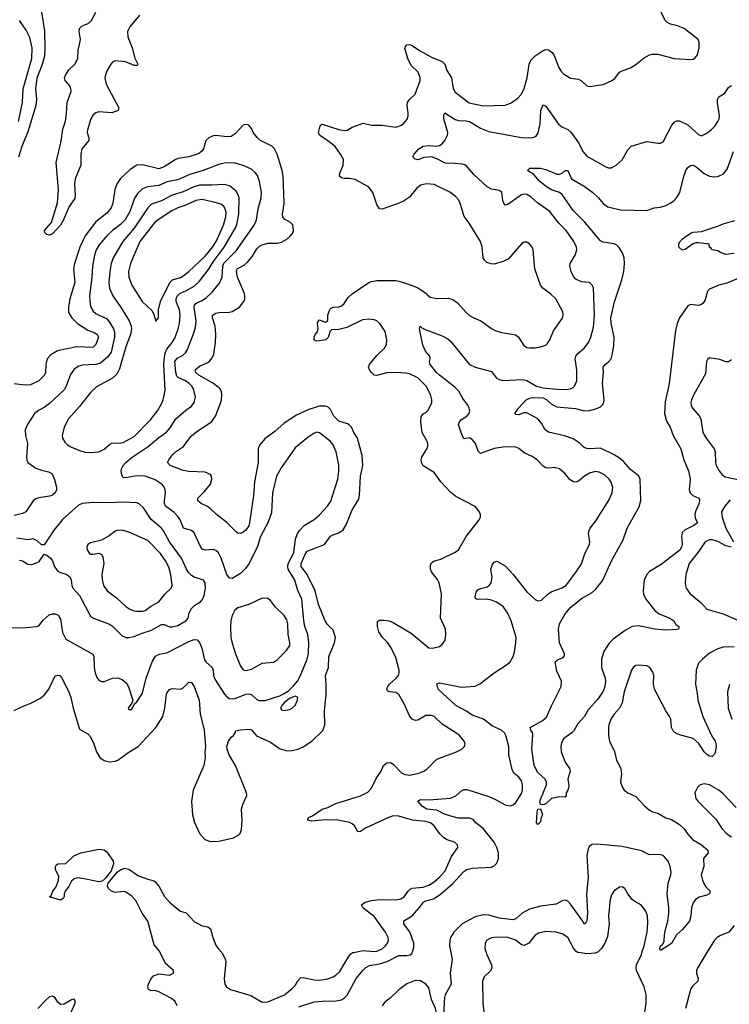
# Model space of a CAD drawing. Header units: inches. Extents: x 1682530 to 1839546, y 640742 to 791647.
# Tile 602 of 656: x 1777170 to 1782375, y 679621 to 686836. Entities that reach past the tile are written whole.
import ezdxf

# ---------------------------------------------------------------- set-up
doc = ezdxf.new("R2010")
doc.units = ezdxf.units.IN
doc.header["$MEASUREMENT"] = 0
for name, color, linetype in [('B7677', 7, 'Continuous'), ('B7678', 7, 'Continuous'), ('B7687', 7, 'Continuous'), ('B7688', 7, 'Continuous')]:
    doc.layers.add(name, color=color, linetype=linetype)

msp = doc.modelspace()

# ---------------------------------------------------------------- linework, layer by layer
at = {"layer": 'B7677', "color": 5}
for points, elevation in [([(1778326.3, 679610), (1778310, 679640.9), (1778283, 679663), (1778190, 679712.4), (1778170, 679719.8), (1778130, 679722.2), (1778116.2, 679730), (1778111.1, 679750), (1778115.6, 679770), (1778133.8, 679810), (1778151.1, 679830), (1778190, 679844.4), (1778270, 679835.8), (1778298, 679850), (1778297.7, 679870), (1778240.7, 679920.7), (1778201.5, 680000)], 580), ([(1778652.6, 680000), (1778656.1, 679996.1), (1778680.6, 679950), (1778682.2, 679930), (1778670.2, 679810), (1778675.6, 679770), (1778687.2, 679750), (1778716.3, 679730), (1778864.6, 679684.6), (1778950, 679636.4), (1778990, 679640.3), (1779113, 679690), (1779170, 679737.4), (1779190, 679759.5), (1779210, 679793.7), (1779230, 679814.3), (1779250, 679816.5), (1779330, 679799.6), (1779370, 679797.3), (1779430, 679808), (1779470, 679822.3), (1779490, 679834.3), (1779518.3, 679861.7), (1779582.4, 679970), (1779599.7, 679990), (1779615, 680000)], 580), ([(1779217.9, 679602.1), (1779330, 679639.4), (1779390, 679645.3), (1779490, 679647.1), (1779530, 679653.9), (1779552.5, 679667.5), (1779571.7, 679688.3), (1779639.1, 679810), (1779686.3, 679870), (1779710, 679891.6), (1779735.5, 679904.5), (1779810, 679917), (1779865.6, 679934.4), (1779950, 679978.8), (1780000, 679979.4)], 560), ([(1780000, 679764.2), (1779950, 679728.4), (1779890, 679669.8), (1779845.7, 679634.3), (1779829, 679611)], 560), ([(1777539.1, 679540.9), (1777578, 679630), (1777578, 679650), (1777570, 679658), (1777550, 679654), (1777496.7, 679623.3), (1777470, 679619.3), (1777450, 679637.2), (1777430, 679669.2), (1777410, 679682), (1777390, 679677), (1777359.1, 679650), (1777303.8, 679590)], 620)]:
    msp.add_lwpolyline(points, dxfattribs=dict(at, elevation=elevation))
at = {"layer": 'B7678', "color": 5}
for points, elevation in [([(1777163.2, 685830), (1777189.2, 685910), (1777236.3, 686023.7), (1777292.2, 686210), (1777297.1, 686250), (1777288.5, 686330), (1777297.8, 686410), (1777338.7, 686510), (1777354.6, 686570), (1777358.2, 686630), (1777354, 686754), (1777333.1, 686890), (1777316.1, 686916.1), (1777295.5, 686935.5), (1777257.7, 686957.7), (1777210, 686973.9), (1777170, 686977.5)], 620), ([(1778050, 686869.7), (1777977.9, 686782.1), (1777960.7, 686750), (1777964.1, 686710), (1777995.5, 686630), (1778013.8, 686553.8), (1778036.3, 686510), (1778034.9, 686505.1), (1778030, 686499), (1778010, 686500.7), (1777947.1, 686527.1), (1777870, 686533.2), (1777850, 686524.5), (1777838, 686510), (1777804.4, 686450), (1777795.3, 686410), (1777804.1, 686364.1), (1777898.4, 686190), (1777893.4, 686170), (1777846.6, 686153.4), (1777750, 686159.3), (1777730, 686152.9), (1777710, 686138.7), (1777691.1, 686110), (1777667.5, 686027.5), (1777666.4, 686010), (1777678, 685970), (1777677.8, 685950), (1777627.5, 685890), (1777618.4, 685850), (1777618, 685770), (1777578, 685670), (1777572.3, 685630), (1777577.8, 685550), (1777574.2, 685525.8), (1777534.1, 685465.9), (1777490, 685363.6), (1777470, 685329.7), (1777410, 685266.6), (1777390, 685256), (1777370, 685262.7), (1777355.1, 685275.1), (1777352, 685290), (1777402.9, 685350), (1777447.2, 685492.8), (1777455, 685590), (1777438.4, 685790), (1777475.4, 685944.6), (1777487.8, 686032.2), (1777507.2, 686092.8), (1777514.6, 686145.4), (1777518.7, 686230), (1777546.9, 686310), (1777546.6, 686330), (1777539.1, 686350), (1777503.2, 686390), (1777499.2, 686410), (1777506.4, 686430), (1777530, 686467.5), (1777575.4, 686510), (1777597.1, 686550), (1777600.4, 686610), (1777615.4, 686690), (1777606.1, 686750), (1777608, 686772), (1777629.7, 686790), (1777672.1, 686807.9), (1777696.4, 686830), (1777728.9, 686890)], 580), ([(1777162.7, 686090), (1777191.8, 686230), (1777195.4, 686330), (1777258.9, 686550), (1777261.3, 686630), (1777245, 686705), (1777219.1, 686759.1), (1777170, 686829.8)], 640), ([(1780000, 686609), (1779995.3, 686624.7), (1780000, 686638.6)], 580), ([(1780000, 685515.1), (1779990, 685508), (1779954, 685490), (1779830, 685446.3), (1779810, 685449.6), (1779790, 685481.2), (1779760.4, 685570), (1779729.9, 685609.9), (1779630, 685664), (1779590, 685671.2), (1779550, 685671.3), (1779530, 685677.6), (1779516.2, 685690), (1779519.1, 685710), (1779542.6, 685770), (1779544.8, 685810), (1779524.5, 685850), (1779485.3, 685905.3), (1779441.3, 685941.3), (1779369.6, 685990), (1779363, 686010), (1779371.1, 686048.9), (1779377.6, 686062.4), (1779390, 686070.3), (1779510, 686032.1), (1779550, 686024.2), (1779572.7, 686027.3), (1779610, 686048.2), (1779690, 686077.8), (1779750, 686061.6), (1779830, 686062.2), (1779930, 686048.9), (1779970, 686063.1), (1779990, 686079.3), (1780000, 686092.2)], 580), ([(1777130, 681773.7), (1777190, 681803.1), (1777253.2, 681826.8), (1777318.5, 681861.5), (1777350, 681887), (1777385.1, 681930), (1777430, 682027.7), (1777450, 682034), (1777464.7, 682030), (1777476.5, 682016.5), (1777531.1, 681910), (1777544.5, 681870), (1777561.8, 681790), (1777610, 681637.3), (1777670, 681603.7), (1777690, 681581.3), (1777715, 681530), (1777734, 681470), (1777759.5, 681430), (1777790, 681406.7), (1777830, 681398), (1777870, 681401.8), (1777890, 681409.1), (1777970, 681467.6), (1778040.4, 681510), (1778168.9, 681650), (1778219.5, 681730), (1778235, 681790), (1778247.5, 681892.5), (1778253, 681907), (1778270, 681928.2), (1778290, 681935.3), (1778350, 681930.3), (1778370, 681941.1), (1778410, 681982.4), (1778430, 681979.5), (1778451.1, 681950), (1778485.9, 681850), (1778493, 681750), (1778524.4, 681630), (1778533.4, 681510), (1778528.7, 681468.7), (1778530.8, 681430), (1778520.5, 681370), (1778443.1, 681190), (1778431.7, 681108.3), (1778438.5, 681010), (1778452.3, 680952.3), (1778492.2, 680870), (1778527.8, 680827.8), (1778570, 680814.9), (1778630, 680816.9), (1778738.4, 680841.6), (1778777.8, 680862.2), (1778787.2, 680872.8), (1778797.4, 680902.6), (1778802.8, 680970), (1778797.7, 681050), (1778808.6, 681091.4), (1778837.2, 681150), (1778834.8, 681170), (1778752.9, 681370), (1778707.7, 681450), (1778693.1, 681490), (1778690.8, 681510), (1778701.1, 681550), (1778722.2, 681577.8), (1778737.7, 681590), (1778752.5, 681612.5), (1778754.2, 681625.8), (1778786.7, 681633.3), (1778857.3, 681637.3), (1778871.4, 681631.4), (1778908.3, 681588.3), (1779010, 681542.3), (1779076.7, 681496.7), (1779130, 681478.9), (1779170, 681480.3), (1779210, 681490.3), (1779250, 681507.8), (1779313.3, 681550), (1779393.3, 681626.7), (1779408.2, 681670), (1779406.5, 681770), (1779417.1, 681890), (1779418.2, 681970), (1779413.7, 682030), (1779434.2, 682090), (1779438.2, 682170), (1779478.6, 682270), (1779486, 682310), (1779470, 682362.4), (1779426.4, 682406.4), (1779410.5, 682430.5), (1779360.8, 682550), (1779337.9, 682650), (1779279.7, 682770), (1779234, 682830), (1779234.5, 682850), (1779268.6, 682930), (1779279.7, 682940.3), (1779405.1, 682990), (1779450, 683050.3), (1779470, 683062.3), (1779510, 683074.9), (1779541.8, 683098.2), (1779565, 683135), (1779610, 683243.8), (1779656.8, 683323.2), (1779662.7, 683350), (1779669.8, 683490), (1779686.6, 683570), (1779683.1, 683643.1), (1779647.2, 683770), (1779620.3, 683810), (1779603.1, 683850), (1779590, 683865.7), (1779574.4, 683874.4), (1779510, 683894.2), (1779475.6, 683930), (1779450, 683979.7), (1779430, 683998), (1779410, 684003.8), (1779370, 684002.8), (1779290, 683979), (1779201.6, 683938.4), (1779110, 683879.8), (1779042.4, 683817.6), (1778970, 683766.4), (1778930, 683718.3), (1778920.5, 683690), (1778920.6, 683590), (1778893, 683450), (1778884.2, 683350), (1778856.6, 683150), (1778850, 683126.6), (1778830, 683096.4), (1778810, 683079.7), (1778790, 683071.2), (1778770, 683073), (1778760, 683080), (1778690.6, 683150.6), (1778614.5, 683210), (1778570, 683252.3), (1778548, 683268), (1778500.9, 683290), (1778476.2, 683310), (1778477.6, 683330), (1778524.4, 683375.6), (1778570, 683433.4), (1778580.4, 683470), (1778578.3, 683490), (1778570, 683502.9), (1778530, 683520.4), (1778410, 683524.7), (1778370, 683531.8), (1778275.1, 683570), (1778254.5, 683590), (1778263.6, 683610), (1778293.8, 683650), (1778313.5, 683670), (1778372.7, 683707.3), (1778410, 683763.1), (1778430, 683785.3), (1778470, 683818.3), (1778578, 683890), (1778605.6, 683930), (1778641.1, 684018.9), (1778649.8, 684050), (1778653.8, 684090), (1778650.8, 684110), (1778640.9, 684130), (1778591.9, 684170), (1778483.7, 684230), (1778462, 684250), (1778458.3, 684270), (1778490, 684295.8), (1778550, 684323.6), (1778564.8, 684335.2), (1778582.3, 684357.7), (1778594.1, 684385.9), (1778607.2, 684470), (1778609.8, 684530.2), (1778605, 684590), (1778585.6, 684650), (1778585.4, 684670), (1778610, 684684.7), (1778630, 684690.2), (1778707.6, 684692.4), (1778730, 684698.5), (1778783, 684730), (1778814, 684770), (1778821.7, 684790), (1778822.7, 684810), (1778818.7, 684830), (1778768.9, 684948.9), (1778760.9, 684990), (1778765.7, 685010), (1778820.4, 685039.6), (1778842.3, 685057.7), (1778878.3, 685101.7), (1778910, 685156.5), (1778930, 685176.5), (1778950, 685187.1), (1778990, 685197.3), (1779061.3, 685198.7), (1779090, 685204.9), (1779130, 685228.5), (1779154.5, 685250), (1779171.8, 685270), (1779178.4, 685290), (1779172.7, 685332.7), (1779156, 685350), (1779113.6, 685373.6), (1779101.5, 685390), (1779097.8, 685410), (1779110.8, 685490), (1779103.8, 685690), (1779095.6, 685730), (1779058.5, 685850), (1779039.1, 685890), (1779020.5, 685910), (1778932.9, 685952.9), (1778911.3, 685971.3), (1778883.1, 686010), (1778870, 686038), (1778850, 686062), (1778830, 686067.3), (1778810, 686062), (1778750, 685998), (1778720.5, 685979.5), (1778690, 685976.4), (1778610, 685987.1), (1778590, 685984), (1778557.3, 685970), (1778534.9, 685950), (1778519, 685890), (1778510, 685875.6), (1778490, 685857.6), (1778473, 685850), (1778410, 685829.8), (1778330, 685818.1), (1778310, 685809.8), (1778230, 685757.9), (1778190, 685743), (1778070, 685773.1), (1778030, 685768.5), (1777981.2, 685738.8), (1777908.7, 685671.3), (1777885.5, 685634.5), (1777868.3, 685591.7), (1777853.8, 685490), (1777842.3, 685457.7), (1777810, 685417.2), (1777730, 685354.6), (1777650, 685250.8), (1777611.7, 685170), (1777573.6, 685050), (1777565.1, 685010), (1777574, 684910), (1777539.1, 684790), (1777528.5, 684730), (1777529.3, 684690), (1777552, 684650), (1777593.5, 684610), (1777670, 684560.4), (1777721.4, 684541.4), (1777739.1, 684530), (1777747.5, 684510), (1777730, 684454.7), (1777705.9, 684434.1), (1777590, 684437.4), (1777448.8, 684410), (1777399.5, 684380.5), (1777372.8, 684350), (1777361.8, 684310), (1777360.2, 684250), (1777350, 684228.2), (1777310.1, 684189.9), (1777250, 684160.9), (1777210, 684158), (1777130, 684168)], 620), ([(1776950, 682380.2), (1777218.2, 682381.8), (1777290.8, 682389.2), (1777310, 682394), (1777343.1, 682436.9), (1777385.9, 682474.1), (1777410, 682481.3), (1777430, 682481.5), (1777451.7, 682471.7), (1777470, 682443), (1777485.3, 682345.3), (1777510, 682296.9), (1777706.4, 682186.4), (1777714.9, 682170), (1777716.5, 682090), (1777723.1, 682050), (1777735.3, 682015.3), (1777750, 681995.5), (1777770, 681987), (1777790, 681987.6), (1777850, 682010.3), (1777890, 682014), (1777921.4, 682001.4), (1777953.5, 681973.5), (1777968.6, 681948.6), (1778001, 681850), (1777992.7, 681827.3), (1777967.3, 681790), (1777970, 681782), (1777990, 681782), (1778014, 681826), (1778030, 681838), (1778070, 681901), (1778097.2, 682010), (1778142, 682130), (1778167.6, 682172.4), (1778192.9, 682187.1), (1778250, 682196.5), (1778410, 682280.6), (1778450, 682293.4), (1778471.2, 682291.2), (1778490, 682273), (1778506.7, 682230), (1778525.7, 682145.7), (1778536, 682130), (1778582, 682090), (1778589.2, 682070), (1778592.9, 682030), (1778602.9, 682002.9), (1778673.5, 681893.5), (1778690, 681875.3), (1778710, 681862.8), (1778730, 681858.6), (1778750, 681861.1), (1778830, 681893.8), (1778850, 681897.3), (1778870, 681892.4), (1778911.1, 681851.1), (1778930, 681846.8), (1778971.6, 681848.4), (1779078, 681882), (1779104.9, 681895.1), (1779141.3, 681918.7), (1779181.8, 681958.2), (1779206.9, 681990), (1779229.8, 682030), (1779279, 682150), (1779289.2, 682190.8), (1779290.5, 682269.5), (1779283.4, 682330), (1779262.1, 682390), (1779253.9, 682430), (1779238.6, 682590), (1779210, 682653.3), (1779189.2, 682730), (1779139.5, 682810), (1779136.1, 682830), (1779139.4, 682850), (1779181.4, 682930), (1779192.7, 683030), (1779208.7, 683070), (1779224.5, 683095.5), (1779257.4, 683130), (1779330, 683172.4), (1779370, 683207.3), (1779427.9, 683270), (1779452, 683308), (1779503.4, 683470), (1779511.3, 683528.7), (1779511.4, 683571.4), (1779491.7, 683670), (1779470, 683721.3), (1779447.2, 683747.2), (1779370, 683808.7), (1779350, 683812.5), (1779330, 683806), (1779284.6, 683775.4), (1779190, 683698), (1779087.8, 683552.2), (1779054.2, 683490), (1779024.6, 683370), (1779018.2, 683221.8), (1778990.9, 683149.1), (1778935.6, 683050), (1778911.9, 682968.1), (1778850.8, 682849.2), (1778826.8, 682813.2), (1778790, 682776.8), (1778730, 682741.1), (1778710, 682744.2), (1778690, 682769.6), (1778649.1, 682889.1), (1778628.9, 682928.9), (1778610, 682946.3), (1778590, 682953.7), (1778530, 682949.7), (1778510, 682956.9), (1778496.6, 682976.6), (1778450, 683075.6), (1778430, 683092.4), (1778370.7, 683110.7), (1778347.4, 683170), (1778333.3, 683193.3), (1778303.7, 683223.7), (1778240.3, 683270), (1778232.9, 683290), (1778232.1, 683310), (1778239.4, 683370), (1778237.8, 683390), (1778229.8, 683410), (1778214.7, 683430), (1778165, 683465), (1778090, 683489.8), (1778030, 683494.3), (1777950, 683479), (1777930, 683482.2), (1777919.2, 683499.2), (1777915.7, 683530), (1777918.5, 683550), (1777929.8, 683570), (1777949.8, 683590), (1777995.7, 683630), (1778111.7, 683708.3), (1778190, 683773.7), (1778246.4, 683813.6), (1778275, 683845), (1778315, 683910), (1778390, 683975), (1778430, 684002.8), (1778450.8, 684030), (1778459.4, 684070), (1778446.2, 684130), (1778434.2, 684150), (1778413.5, 684170), (1778386, 684190), (1778333.3, 684213.3), (1778323.4, 684223.4), (1778314.9, 684250), (1778309.3, 684330.7), (1778325, 684355), (1778365.3, 684374.7), (1778386.3, 684393.7), (1778400.5, 684419.5), (1778446, 684534), (1778459.1, 684580.9), (1778463.6, 684630), (1778449.9, 684730), (1778452.3, 684747.7), (1778470, 684761.5), (1778510, 684777), (1778540.8, 684799.2), (1778581.5, 684838.5), (1778635.9, 684904.1), (1778656.1, 684950), (1778661.5, 685030), (1778668.4, 685051.6), (1778758.1, 685141.9), (1778890.6, 685330), (1778906.5, 685370), (1778919.8, 685450), (1778942.3, 685530), (1778943.2, 685570), (1778929.8, 685650), (1778913.4, 685693.4), (1778897.1, 685717.1), (1778870, 685739.2), (1778810, 685766.2), (1778750, 685783.1), (1778710, 685786.5), (1778670, 685783.9), (1778630, 685774.3), (1778515.8, 685730), (1778418.6, 685701.4), (1778330, 685661.1), (1778252.7, 685647.3), (1778190, 685620.5), (1778107.9, 685612.1), (1778070, 685595.9), (1778036.5, 685563.5), (1778012.6, 685527.4), (1777977.9, 685430), (1777943.9, 685370), (1777910, 685335.2), (1777850.1, 685289.9), (1777810, 685250.7), (1777754, 685186), (1777731.7, 685150), (1777719.4, 685110), (1777704.1, 685030), (1777699.8, 684950), (1777683, 684810), (1777686.2, 684750), (1777692.2, 684730), (1777710, 684700.9), (1777730, 684682.8), (1777810, 684642.9), (1777830, 684619.6), (1777857.8, 684570), (1777865.5, 684545.5), (1777864.8, 684510), (1777840.8, 684399.2), (1777815.8, 684364.2), (1777762.2, 684317.8), (1777730, 684308.4), (1777630, 684304.6), (1777603.4, 684296.6), (1777570, 684275.1), (1777543.3, 684236.7), (1777512, 684150), (1777496.3, 684123.7), (1777390, 684022.4), (1777350, 683994.2), (1777307.8, 683972.2), (1777279.5, 683950), (1777228.8, 683870), (1777211.8, 683830), (1777212.9, 683790), (1777227.3, 683730), (1777219.7, 683630), (1777221.8, 683610), (1777230, 683590.5), (1777290, 683549.2), (1777330, 683534), (1777381.8, 683521.8), (1777407.7, 683507.7), (1777425.4, 683465.4), (1777440.3, 683410), (1777439.6, 683390), (1777430.1, 683369.9), (1777410, 683352.1), (1777390, 683344.1), (1777310, 683332.5), (1777290, 683325.1), (1777270, 683309.7), (1777215.8, 683230), (1777190, 683217.2), (1777130, 683202)], 640), ([(1780000, 684244.9), (1779971, 684249), (1779870, 684250.7), (1779788.6, 684228.6), (1779770, 684231.6), (1779749.6, 684250), (1779737, 684270), (1779729.6, 684290), (1779736.9, 684310), (1779790, 684375.6), (1779848.2, 684431.8), (1779861.8, 684458.2), (1779863.8, 684490), (1779851.7, 684550), (1779812.3, 684610), (1779790, 684629), (1779770, 684637.6), (1779730, 684640.8), (1779683.9, 684636.1), (1779570, 684581.1), (1779510, 684565.3), (1779457.3, 684562.7), (1779446.7, 684553.3), (1779432.8, 684507.2), (1779414.8, 684490), (1779350, 684479.3), (1779330, 684488), (1779329.3, 684509.3), (1779338, 684530), (1779352.9, 684547.1), (1779360.5, 684570), (1779354.5, 684610), (1779357.5, 684622.5), (1779370, 684635.5), (1779410, 684620.5), (1779418.9, 684621.1), (1779429.3, 684630.7), (1779429.6, 684670), (1779439.1, 684700.9), (1779450, 684719.1), (1779470, 684728.4), (1779510, 684732), (1779530, 684738.4), (1779550, 684757.1), (1779580.3, 684799.7), (1779610, 684826), (1779731.8, 684910), (1779750, 684917.8), (1779790, 684924.1), (1779930, 684924.4), (1779950, 684920.9), (1780000, 684904.9)], 580), ([(1777170, 682876.3), (1777190, 682871.6), (1777230, 682846.7), (1777250, 682842.7), (1777270, 682845.4), (1777313.8, 682866.2), (1777350, 682918.8), (1777370, 682911), (1777397.3, 682890), (1777410, 682871), (1777426.6, 682826.6), (1777450, 682794.9), (1777470, 682784.2), (1777516.3, 682770), (1777540.3, 682750), (1777548.8, 682730), (1777553.4, 682690), (1777561.3, 682670), (1777610, 682616.5), (1777690, 682466), (1777710.8, 682450), (1777830, 682407.4), (1777850, 682392.9), (1777921.5, 682321.5), (1777950, 682308.8), (1777970, 682308.9), (1778010, 682316.1), (1778060.7, 682339.3), (1778137.8, 682362.2), (1778210, 682403.2), (1778230, 682404.9), (1778270, 682387.9), (1778290, 682386.2), (1778330, 682397.5), (1778389.6, 682430), (1778405.4, 682450), (1778414.5, 682490), (1778430, 682521.3), (1778455, 682545), (1778497.6, 682570), (1778512.4, 682587.6), (1778523.2, 682616.8), (1778532.3, 682670), (1778529.8, 682709.8), (1778518, 682730), (1778450, 682752.1), (1778430, 682762.6), (1778410, 682781.8), (1778392.7, 682810), (1778358.2, 682890), (1778268.4, 683010), (1778225.8, 683090), (1778209.9, 683109.9), (1778134.6, 683174.6), (1778079.6, 683259.6), (1778047.8, 683287.8), (1778030, 683294.7), (1777930, 683300.9), (1777830, 683294.8), (1777710, 683298.4), (1777629.3, 683290.7), (1777602.7, 683277.3), (1777485.7, 683174.3), (1777422.3, 683097.7), (1777350, 682989), (1777330, 682987), (1777297.6, 683017.6), (1777270, 683031.8), (1777230, 683024.8), (1777150, 683036.1)], 660), ([(1780000, 681800.9), (1779987.7, 681827.7), (1779951.1, 681890), (1779930, 681905.1), (1779884, 681910), (1779870, 681916.2), (1779863.5, 681930), (1779869.8, 681950), (1779885, 681970), (1779931.6, 682010), (1779947.5, 682030), (1779954.2, 682050), (1779953.8, 682070), (1779930, 682162), (1779894, 682234), (1779870.8, 682270.8), (1779831.7, 682310), (1779804.2, 682350), (1779793.7, 682390), (1779794, 682426), (1779810, 682436.5), (1779843.3, 682436.7), (1779880.5, 682430), (1779910, 682418.6), (1780000, 682365.1)], 580), ([(1780000, 680985.8), (1779950, 681000.3), (1779910, 681001.5), (1779870, 680988.2), (1779707.9, 680912.1), (1779670, 680886.3), (1779650, 680884.5), (1779626, 680930), (1779610, 680944.2), (1779590, 680952.5), (1779492.2, 680972.2), (1779388.6, 680971.4), (1779310, 680962), (1779283.7, 680970), (1779284.5, 680975.5), (1779289.2, 680990), (1779316.9, 681003.1), (1779389.5, 681050), (1779430, 681062.7), (1779490, 681093.3), (1779670.9, 681149.1), (1779723.3, 681176.7), (1779750, 681205.3), (1779784.2, 681275.8), (1779822, 681330), (1779839.7, 681370), (1779862.7, 681390), (1779890, 681391.8), (1779910, 681380.3), (1779970, 681318), (1779990, 681307.8), (1780000, 681305.9)], 580), ([(1778201.5, 680000), (1778196.5, 680010), (1778156.1, 680056.1), (1778109.5, 680229.5), (1778069.6, 680289.6), (1778021.3, 680381.3), (1777990, 680416.2), (1777950, 680443.7), (1777930, 680448.1), (1777870, 680440.3), (1777843.5, 680450), (1777821.5, 680470), (1777815, 680490), (1777818.5, 680510), (1777888, 680592), (1777910, 680607.6), (1777938, 680618), (1777970, 680610.4), (1778041.9, 680561.9), (1778110, 680537.8), (1778149.4, 680529.4), (1778161.9, 680521.9), (1778190, 680486.3), (1778232.8, 680410), (1778268.5, 680368.5), (1778330, 680317.3), (1778350, 680304.9), (1778391.2, 680291.2), (1778450, 680227.4), (1778510, 680196), (1778550, 680188.5), (1778570, 680173.4), (1778586.9, 680110), (1778610, 680055.8), (1778625.4, 680030), (1778652.6, 680000)], 580), ([(1779615, 680000), (1779618, 680002), (1779690, 680015.2), (1779770, 680007.6), (1779790, 680009.5), (1779830, 680028.6), (1779854.5, 680050), (1779868.6, 680070), (1779874.5, 680090), (1779872.1, 680110), (1779852.9, 680150), (1779770, 680264.2), (1779690, 680326.6), (1779677.6, 680350), (1779703.7, 680370), (1779750, 680381.5), (1779810, 680388.7), (1779930, 680387.6), (1779965.1, 680394.9), (1779990.5, 680409.5), (1780000, 680423.2)], 580), ([(1780000, 680193.8), (1779987.8, 680210), (1779987.6, 680232.4), (1780000, 680239.9)], 560)]:
    msp.add_lwpolyline(points, dxfattribs=dict(at, elevation=elevation))
for points, elevation in [([(1778670, 685629.1), (1778576.9, 685623.1), (1778490, 685623.4), (1778447.9, 685612.1), (1778370, 685574.2), (1778290, 685548.7), (1778210, 685509.2), (1778136.5, 685483.5), (1778110, 685456.8), (1778010, 685309.1), (1777926, 685210), (1777856.8, 685090), (1777841.7, 685050), (1777831.7, 684991.7), (1777824.4, 684910), (1777828.8, 684868.8), (1777852.8, 684812.8), (1777910, 684732.8), (1777973.5, 684630), (1777988.6, 684590), (1777990.8, 684570.8), (1777984, 684530), (1777950, 684438.4), (1777902.9, 684277.1), (1777882.9, 684237.1), (1777850, 684208), (1777733.5, 684146.5), (1777690, 684104.7), (1777610, 684001), (1777529.4, 683910.6), (1777496.9, 683850), (1777482.6, 683790), (1777485.3, 683770), (1777500.4, 683740.4), (1777520.4, 683720.4), (1777545.1, 683705.1), (1777610, 683678), (1777650, 683666.8), (1777690, 683663.5), (1777750, 683669.3), (1777790, 683688.9), (1777830, 683724), (1777847.4, 683732.6), (1777910, 683734.2), (1777930, 683738.8), (1778010, 683782.7), (1778130, 683904.7), (1778181.6, 683970), (1778210, 684022), (1778221.7, 684050), (1778238.2, 684121.8), (1778227.3, 684310), (1778235.3, 684384.7), (1778250, 684421.3), (1778289.9, 684470.1), (1778310, 684507.2), (1778333.6, 684570), (1778343, 684610), (1778347.5, 684670), (1778341.4, 684710), (1778318.5, 684770), (1778318.1, 684790), (1778324.5, 684810), (1778347.6, 684832.4), (1778390, 684848.9), (1778450, 684882.7), (1778490, 684920.6), (1778555.3, 685004.7), (1778595.8, 685070), (1778670.8, 685170), (1778752.8, 685310), (1778763.9, 685336.1), (1778777.7, 685410), (1778779.8, 685530), (1778773, 685553), (1778758.1, 685578.1), (1778710, 685617.3)], 660), ([(1778510, 685518.6), (1778463.1, 685510), (1778390, 685477.4), (1778330, 685457.5), (1778285.7, 685434.3), (1778165.1, 685354.9), (1778051.5, 685210), (1777983.8, 685050), (1777969.4, 684990), (1777971, 684950), (1777992.8, 684890), (1778069.1, 684770), (1778142.6, 684702.6), (1778155.5, 684675.5), (1778170, 684626), (1778188.7, 684650), (1778189.3, 684709.3), (1778202.5, 684770), (1778270.7, 684909.3), (1778291.3, 684928.7), (1778350, 684947.2), (1778370, 684958.1), (1778410, 684989.4), (1778530, 685103.1), (1778584.3, 685170), (1778610.8, 685210), (1778664.3, 685330), (1778682.6, 685390), (1778683.8, 685423.8), (1778677.1, 685450), (1778666.9, 685466.9), (1778650, 685481), (1778614.3, 685494.3)], 680), ([(1777890, 683094.7), (1777871.3, 683088.7), (1777826, 683054), (1777770, 683021.3), (1777690, 683003.6), (1777670.6, 682990), (1777663.7, 682970), (1777665.3, 682950), (1777683.6, 682923.6), (1777690, 682919.3), (1777710, 682919.5), (1777750, 682926.4), (1777770, 682916.3), (1777779.4, 682899.4), (1777787.3, 682850), (1777773.8, 682770), (1777775, 682735), (1777785.5, 682690), (1777813.1, 682650), (1777879.6, 682599.6), (1777950, 682535.2), (1777977.3, 682517.3), (1778010, 682504.1), (1778030, 682501.4), (1778070, 682502.5), (1778090, 682507.7), (1778130, 682536.3), (1778190, 682569.2), (1778237.2, 682630), (1778280.5, 682670), (1778287.8, 682690), (1778278.2, 682770), (1778263.5, 682823.5), (1778240.7, 682870), (1778203.9, 682923.9), (1778110, 683020.3), (1777970, 683081.4), (1777930, 683093.3)], 680), ([(1778950, 682596.3), (1778850.2, 682549.8), (1778770, 682525.1), (1778748.8, 682510), (1778728.7, 682470), (1778718.9, 682430), (1778716.5, 682390), (1778719.1, 682310), (1778728.1, 682268.1), (1778752.6, 682190), (1778790, 682099.1), (1778810, 682072.7), (1778830, 682067.4), (1778870, 682078), (1778950, 682120.7), (1779032.7, 682127.3), (1779056.4, 682143.6), (1779124.7, 682210), (1779150.8, 682250), (1779152, 682270), (1779140.7, 682330), (1779136.3, 682410), (1779130, 682438.4), (1779110, 682469.6), (1779047.8, 682530), (1779010, 682580.9), (1778990, 682594)], 660), ([(1779190, 681878.3), (1779150, 681862.2), (1779109.4, 681830.6), (1779092.4, 681810), (1779083.8, 681790), (1779090, 681778.8), (1779110, 681773), (1779150, 681780.5), (1779170, 681790.5), (1779190, 681810.6), (1779208, 681850), (1779209.3, 681870)], 640), ([(1777750, 680518.7), (1777630, 680544.2), (1777593.2, 680546.8), (1777570, 680541.2), (1777550, 680524), (1777530, 680485.2), (1777504.7, 680450), (1777496, 680430), (1777496.3, 680410), (1777490, 680395.3), (1777470, 680385.2), (1777388, 680408), (1777400.4, 680419.6), (1777414, 680450), (1777437.6, 680482.4), (1777456, 680530), (1777458, 680558), (1777434, 680610), (1777434, 680630), (1777439, 680641), (1777450, 680650.6), (1777510, 680654), (1777567.3, 680710), (1777619, 680730), (1777750, 680758.4), (1777790, 680752.8), (1777810, 680738), (1777855.6, 680670), (1777859.1, 680650), (1777841, 680599), (1777797.6, 680542.4), (1777776, 680524)], 580)]:
    msp.add_lwpolyline(points, close=True, dxfattribs=dict(at, elevation=elevation))
at = {"layer": 'B7687', "color": 5}
for points, elevation in [([(1780332.6, 680000), (1780342.9, 679950), (1780326.7, 679850), (1780335.8, 679770), (1780291.6, 679690), (1780286, 679670), (1780277.4, 679502.6), (1780270, 679473.2), (1780250, 679500.7), (1780230, 679546.6), (1780219.3, 679590), (1780190, 679656.2), (1780170, 679742.4), (1780148.6, 679770), (1780110, 679792.5), (1780070, 679795.7), (1780009.2, 679770.8), (1780000, 679764.2)], 560), ([(1780000, 679979.4), (1780010, 679979.5), (1780035.3, 679984.7), (1780046.2, 679993.8), (1780049.5, 680000)], 560), ([(1780590.6, 680000), (1780593.7, 679990), (1780630.3, 679910), (1780632.2, 679890), (1780626, 679870), (1780578, 679822), (1780564.6, 679790), (1780566, 679630), (1780574.7, 679565.3)], 580), ([(1781402, 680000), (1781390, 679994.8), (1781330, 679991.2), (1781271.3, 680000)], 580), ([(1781753, 679550), (1781764.6, 679630), (1781766.2, 679690), (1781749.2, 679750), (1781694.6, 679870), (1781692.5, 679890), (1781695.3, 679910), (1781730, 679987), (1781734.2, 680000)], 580), ([(1782211, 680000), (1782144, 679890), (1782135.3, 679870), (1782133.8, 679850), (1782146, 679810), (1782142.8, 679790), (1782104.7, 679755.3), (1782090.1, 679729.9), (1782052.5, 679590)], 580)]:
    msp.add_lwpolyline(points, dxfattribs=dict(at, elevation=elevation))
at = {"layer": 'B7688', "color": 5}
for points, elevation in [([(1780000, 686638.6), (1780000.4, 686639.6), (1780010, 686650.3), (1780030, 686653.4), (1780050, 686647.4), (1780102, 686610), (1780190, 686561.6), (1780270, 686528.8), (1780287.4, 686510), (1780303.9, 686463.9), (1780338, 686410), (1780350.2, 686330.2), (1780364.9, 686304.9), (1780466.4, 686226.4), (1780570, 686204.7), (1780730, 686210.3), (1780770, 686224.6), (1780821.2, 686258.8), (1780850.8, 686289.2), (1780869.8, 686330.2), (1780892.6, 686410), (1780905.9, 686510), (1780920, 686540), (1780950, 686571.1), (1781010, 686610.4), (1781030, 686617.1), (1781050, 686615.5), (1781076.1, 686596.1), (1781090, 686574), (1781124.5, 686484.5), (1781140, 686460), (1781160, 686440), (1781210, 686407), (1781270, 686400.3), (1781290, 686388.2), (1781330, 686350.5), (1781350, 686346), (1781450, 686360.7), (1781510, 686387.3), (1781534.7, 686405.3), (1781570, 686450.7), (1781590, 686462), (1781650, 686482.4), (1781690, 686506.4), (1781750, 686556.4), (1781790, 686577.6), (1781810, 686582.4), (1781850, 686582.4), (1781970, 686550.5), (1782010, 686547.7), (1782090, 686544.9), (1782110, 686547.3), (1782124.5, 686555.5), (1782141.5, 686578.5), (1782154, 686630), (1782154.5, 686670), (1782146.6, 686690), (1782044, 686770), (1781995.3, 686790), (1781943.5, 686803.5), (1781917.4, 686817.4), (1781904.5, 686830), (1781875.6, 686890)], 580), ([(1780000, 686092.2), (1780012.2, 686107.8), (1780018.7, 686130), (1780020.5, 686150), (1780011.2, 686210), (1780015.1, 686230), (1780028.5, 686251.5), (1780070, 686290.6), (1780107.8, 686390), (1780107.1, 686412.9), (1780092.7, 686450), (1780041.1, 686501.1), (1780017.5, 686550), (1780000, 686609)], 580), ([(1780000, 680239.9), (1780050, 680270.1), (1780103.5, 680330), (1780131, 680369), (1780150, 680379.6), (1780204.8, 680395.2), (1780254.5, 680425.5), (1780349.2, 680510), (1780426.8, 680593.2), (1780449.7, 680610), (1780490, 680618.4), (1780630, 680627.1), (1780650, 680636.5), (1780670, 680655.3), (1780682.6, 680690), (1780681.7, 680730), (1780670.9, 680770.9), (1780651.5, 680810), (1780570, 680908.9), (1780515.3, 680950), (1780495.4, 680975.4), (1780470, 680985.7), (1780386, 680986), (1780290, 681011), (1780230, 681042.9), (1780155.6, 681050), (1780124.4, 681070), (1780089.6, 681110), (1780110, 681123), (1780170, 681119), (1780330, 681131.3), (1780370, 681147.9), (1780412.6, 681187.4), (1780430, 681195.6), (1780450, 681195.3), (1780610, 681142.9), (1780660.9, 681120.9), (1780730, 681082.8), (1780770, 681076), (1780790, 681082.6), (1780810, 681100.3), (1780850, 681165.7), (1780857.5, 681190), (1780857.7, 681230), (1780850, 681257.6), (1780830, 681284.7), (1780794.9, 681314.9), (1780781.2, 681341.2), (1780758.7, 681450), (1780757.1, 681510), (1780735.3, 681590), (1780725.4, 681610), (1780702.9, 681630), (1780638.1, 681658.1), (1780571.6, 681711.6), (1780490, 681739.2), (1780446.3, 681770), (1780369.9, 681809.9), (1780238.7, 681930), (1780229.6, 681970.4), (1780250, 681976.4), (1780410, 681945.4), (1780510, 681952.2), (1780546, 681970), (1780649.3, 682050), (1780746.9, 682113.1), (1780768.3, 682131.7), (1780789.8, 682170.2), (1780799, 682201), (1780809.8, 682270.2), (1780810.7, 682310), (1780774.4, 682430), (1780747.9, 682490), (1780716, 682536), (1780668, 682568), (1780630, 682581.7), (1780590.9, 682589.1), (1780527, 682587), (1780513.6, 682593.6), (1780510, 682608), (1780519.5, 682640.5), (1780530, 682658.4), (1780550, 682668.8), (1780599.4, 682680.6), (1780613.3, 682690), (1780627.1, 682710), (1780635.3, 682750), (1780626.6, 682810), (1780637, 682843), (1780650, 682861.6), (1780670, 682868.2), (1780730, 682833.7), (1780788.8, 682770), (1780890, 682642.4), (1780950, 682588.4), (1780970, 682578), (1780996.9, 682583.1), (1781046, 682630), (1781074, 682646), (1781150, 682672.7), (1781175.1, 682690), (1781190, 682707.3), (1781252.8, 682790), (1781290.8, 682849.2), (1781318.5, 682930), (1781348.6, 682990), (1781350.8, 683010.8), (1781342.6, 683070), (1781346.2, 683093.8), (1781353.3, 683110), (1781395.8, 683164.2), (1781487.8, 683310), (1781515.6, 683370), (1781519.6, 683410), (1781508.2, 683448.2), (1781494, 683470), (1781459.5, 683499.5), (1781420.3, 683520.3), (1781390, 683524.2), (1781350, 683513.5), (1781313.7, 683490), (1781270, 683453.3), (1781250, 683446), (1781230, 683449.6), (1781205.9, 683465.9), (1781169.6, 683510), (1781130, 683545.6), (1781090, 683554.7), (1781050, 683549.6), (1781030, 683552.3), (1781010, 683563.7), (1780964.5, 683610), (1780930, 683635.6), (1780870, 683661.6), (1780830, 683694), (1780810, 683704.5), (1780730, 683705.6), (1780650, 683694.7), (1780550, 683657), (1780532.9, 683672.9), (1780513.5, 683730), (1780490, 683759.7), (1780470, 683771.5), (1780430, 683765.1), (1780425.6, 683770), (1780410, 683802.7), (1780389.7, 683870), (1780395.1, 683890), (1780410, 683906), (1780450, 683930.3), (1780467.6, 683950), (1780471.2, 683970), (1780466.5, 683990), (1780457.7, 684010), (1780420.4, 684060.4), (1780390, 684114.2), (1780361.9, 684141.9), (1780248.2, 684230), (1780227.4, 684250), (1780181.6, 684310), (1780175.1, 684330), (1780180.9, 684350), (1780178.4, 684370), (1780147.3, 684407.3), (1780127.2, 684450), (1780102.7, 684570), (1780108, 684590), (1780118.8, 684578.8), (1780144.6, 684564.6), (1780270, 684519.5), (1780310, 684497.6), (1780330, 684479.3), (1780470.3, 684310), (1780510.5, 684290), (1780630, 684258.7), (1780666.7, 684210), (1780690, 684198), (1780713, 684193), (1780858.7, 684198.7), (1780890, 684191.3), (1780962, 684150), (1781010, 684137), (1781110, 684127.3), (1781173.2, 684126.8), (1781208.7, 684131.3), (1781230, 684140.3), (1781240.5, 684150), (1781256.3, 684190), (1781256, 684270), (1781243.5, 684350), (1781248.7, 684370), (1781264, 684390), (1781311.1, 684430), (1781342.2, 684470), (1781360.4, 684510), (1781378.5, 684581.5), (1781386.8, 684670), (1781378, 684870), (1781369.8, 684889.8), (1781350, 684909.6), (1781290, 684915.6), (1781250, 684934.7), (1781232.8, 684952.8), (1781215.3, 684990), (1781204.4, 685030), (1781208.2, 685050), (1781244.2, 685110), (1781255.8, 685150), (1781254.3, 685170), (1781235.4, 685210), (1781178.7, 685290), (1781125, 685345), (1781058.9, 685430), (1780970.7, 685490.7), (1780918.6, 685538.6), (1780890, 685554.3), (1780870, 685557.7), (1780850, 685552.2), (1780750, 685480.4), (1780730, 685476.3), (1780720.4, 685490), (1780714.6, 685510), (1780706.6, 685570), (1780690, 685583.5), (1780630, 685593.3), (1780599.1, 685610), (1780500.5, 685700.5), (1780442.9, 685770), (1780417.6, 685777.6), (1780362.7, 685782.7), (1780290, 685783.4), (1780230, 685815.8), (1780190, 685829.8), (1780133.4, 685826.6), (1780089.8, 685809.8), (1780070, 685814), (1780054, 685830), (1780064.5, 685850), (1780098, 685890), (1780129.6, 685910), (1780170, 685913), (1780230, 685908.5), (1780250, 685914.2), (1780270, 685926.7), (1780289, 685950), (1780308.4, 685990), (1780310.5, 686010), (1780281.5, 686110), (1780281.1, 686138.9), (1780288, 686152), (1780364.5, 686104.5), (1780390, 686097.7), (1780444.8, 686095.2), (1780470, 686089.4), (1780550, 686041.3), (1780610, 686015.1), (1780850, 685973.2), (1780930, 685969.1), (1780958.2, 685981.8), (1780973.2, 686006.8), (1780986.5, 686073.5), (1780992.6, 686170), (1781010, 686210.6), (1781030, 686203), (1781123.2, 686070), (1781147.4, 686050), (1781190.1, 686030.1), (1781211.8, 686011.8), (1781270.2, 685930), (1781299.6, 685870), (1781330, 685835.3), (1781470, 685758), (1781490, 685750.4), (1781510, 685750.4), (1781546, 685770), (1781590, 685807.7), (1781630, 685882.8), (1781655.3, 685910), (1781770, 685944), (1781850, 685930.8), (1781870, 685930.8), (1781890, 685941), (1781950, 686058), (1781970, 686085.5), (1781990, 686094.9), (1782010, 686094), (1782070, 686064.9), (1782150, 685994), (1782170, 685984), (1782210, 686003), (1782244.5, 686030), (1782270, 686058), (1782291.6, 686088.4), (1782299.7, 686110), (1782302.6, 686130), (1782287.6, 686230), (1782289.2, 686250.8), (1782297.4, 686270), (1782342.8, 686297.2), (1782370, 686339.5), (1782390, 686353.4)], 560), ([(1782469.6, 684950.4), (1782355.5, 684904.5), (1782298, 684890), (1782230, 684861), (1782214.6, 684845.4), (1782198.2, 684781.8), (1782182.6, 684757.4), (1782170, 684748), (1782150, 684742.6), (1782090, 684747.6), (1782070, 684739.5), (1782008.4, 684651.6), (1781992.4, 684610), (1781980.6, 684559.4), (1781934.5, 684170), (1781904.1, 684035.9), (1781899.3, 683950), (1781913, 683893), (1781940.2, 683850), (1781963.5, 683790), (1782019.3, 683690), (1782041.6, 683610), (1782075.4, 683530), (1782088.2, 683470), (1782081.1, 683390), (1782087, 683370), (1782108.3, 683348.3), (1782150.6, 683330), (1782157.2, 683317.2), (1782153.7, 683293.7), (1782127.4, 683232.6), (1782122.7, 683210), (1782125.1, 683185.1), (1782140.4, 683150), (1782115.5, 683130), (1782050, 683098.1), (1782030, 683078), (1782023.6, 683050), (1782028.3, 682990), (1782024.6, 682970), (1782012.3, 682947.7), (1781876, 682844), (1781790, 682793), (1781769.6, 682770.4), (1781751.6, 682730), (1781742.7, 682650), (1781745.8, 682625.8), (1781761.8, 682590), (1781827.7, 682507.7), (1781861.1, 682481.1), (1781939.3, 682450), (1781968, 682430), (1781983.4, 682403.4), (1782004, 682390), (1782004.7, 682375.3), (1782002, 682370), (1781990, 682367), (1781910, 682362.6), (1781828, 682370), (1781710, 682395.1), (1781662, 682390), (1781610, 682361.2), (1781522.9, 682297.1), (1781492.7, 682267.3), (1781456, 682210), (1781437.3, 682150), (1781438.2, 682090), (1781465.2, 682010), (1781467, 681990), (1781462, 681950), (1781450, 681916.3), (1781410, 681857.6), (1781340.2, 681779.8), (1781310, 681726.6), (1781263.6, 681676.4), (1781234.2, 681625.8), (1781218.8, 681610), (1781160.7, 681570), (1781143.4, 681536.6), (1781138.4, 681510), (1781141.6, 681470), (1781170, 681396), (1781202.8, 681350), (1781207.7, 681330), (1781190.7, 681270), (1781198, 681222), (1781190.7, 681189.3), (1781178, 681170), (1781178, 681150), (1781170, 681138), (1781130, 681142), (1781070.9, 681129.1), (1781030, 681089), (1781010, 681082), (1780990, 681086), (1780986.3, 681106.3), (1780990, 681122), (1781033.2, 681230), (1781034, 681250), (1781024, 681270), (1780970, 681319), (1780942.9, 681370), (1780925.7, 681490), (1780934.5, 681594.5), (1780932, 681612), (1780919, 681630), (1780915.3, 681650), (1781002, 681698), (1781034.3, 681725.7), (1781070, 681807.7), (1781141.3, 681950), (1781143.5, 681990), (1781110, 682062), (1781097.2, 682130), (1781115.6, 682144.4), (1781156.6, 682163.4), (1781165.3, 682174.7), (1781167.2, 682190), (1781129.9, 682269.9), (1781123.1, 682370), (1781129.9, 682410.1), (1781170, 682481.3), (1781210, 682529.5), (1781290, 682594.4), (1781370, 682638.2), (1781396.8, 682663.2), (1781432.9, 682710), (1781446.1, 682730), (1781509.9, 682870.1), (1781596.3, 683023.7), (1781626.5, 683110), (1781714.9, 683265.1), (1781727, 683313), (1781720.9, 683470), (1781711.8, 683490), (1781650, 683540.5), (1781598.1, 683598.1), (1781570, 683621.8), (1781530, 683647.6), (1781430, 683697), (1781351.8, 683691.8), (1781330, 683694.5), (1781310, 683701.8), (1781280.3, 683730), (1781230, 683763.9), (1781166.5, 683786.5), (1781050, 683812.3), (1781025, 683830), (1780998.4, 683878.4), (1780970, 683911.8), (1780890, 683955.6), (1780865.5, 683954.5), (1780830, 683940.9), (1780810, 683942), (1780802, 683950), (1780829.3, 683990), (1780886.2, 684050), (1780910, 684062.7), (1780930, 684066.7), (1781010, 684065.4), (1781036.6, 684050), (1781070, 684019.5), (1781110, 683999.8), (1781246.5, 683986.5), (1781310, 683970.1), (1781349, 683971), (1781396.9, 683983.1), (1781430, 683998.9), (1781445.5, 684014.5), (1781454, 684030), (1781457.3, 684050), (1781444.3, 684170), (1781452.8, 684250), (1781449.8, 684290), (1781464.7, 684310), (1781490, 684327.8), (1781507.4, 684350), (1781518.6, 684390), (1781528.5, 684451.5), (1781529.2, 684510), (1781507.5, 684610), (1781506.7, 684650), (1781532.3, 684767.7), (1781587.7, 684930), (1781601.3, 684990), (1781606.8, 685050), (1781602.7, 685090), (1781591.7, 685128.3), (1781565.8, 685170), (1781550, 685184.1), (1781530, 685193.6), (1781450, 685205.8), (1781430, 685215.3), (1781313.4, 685353.4), (1781230, 685436.8), (1781150, 685554), (1781128.8, 685568.8), (1781070, 685589.3), (1781034, 685610), (1780986.2, 685650), (1780940.9, 685700.9), (1780894, 685730), (1780912.7, 685747.3), (1780990, 685746.9), (1781030, 685737.3), (1781110, 685704.2), (1781130, 685703.7), (1781148.2, 685711.8), (1781170, 685730.7), (1781190, 685730.6), (1781218.4, 685670), (1781310, 685614.8), (1781374, 685570), (1781415.9, 685530), (1781450, 685487.9), (1781483.3, 685463.3), (1781577.5, 685442.5), (1781770, 685436.5), (1781822.8, 685457.2), (1781870, 685462.3), (1781910, 685474.3), (1781947, 685493), (1781970, 685511.7), (1781990, 685533.7), (1782012.5, 685570), (1782041.8, 685690), (1782056.4, 685730), (1782070, 685753.7), (1782090, 685767.2), (1782110, 685770.2), (1782130, 685760.9), (1782190, 685708.5), (1782230, 685688.5), (1782263.4, 685683.4), (1782290, 685685.7), (1782332.7, 685707.3), (1782358.7, 685741.3), (1782406.6, 685870)], 540), ([(1780000, 684904.9), (1780050, 684888.9), (1780090.4, 684870), (1780154, 684830), (1780158.8, 684818.8), (1780182, 684802), (1780230, 684793.1), (1780314.3, 684794.3), (1780346.3, 684786.3), (1780382, 684762), (1780444.4, 684690), (1780470, 684667.2), (1780500.7, 684650), (1780553, 684630), (1780630, 684572.2), (1780658.2, 684558.2), (1780704.3, 684544.3), (1780810, 684526), (1780828.9, 684508.9), (1780867.9, 684447.9), (1780890, 684434.9), (1780910, 684430.4), (1780950, 684430.4), (1780990, 684437.6), (1781028.2, 684451.8), (1781038.8, 684461.2), (1781059.7, 684490), (1781085.3, 684554.7), (1781150.8, 684649.2), (1781156.9, 684670), (1781154.1, 684694.1), (1781101.6, 684790), (1781065.5, 684825.5), (1781007.3, 684867.3), (1780991.1, 684891.1), (1780949.7, 685010), (1780936, 685150), (1780929.2, 685170), (1780910, 685193.2), (1780890, 685205.2), (1780870, 685205.2), (1780850, 685193.2), (1780756.2, 685083.8), (1780717.4, 685062.6), (1780650, 685045.4), (1780627.1, 685047.1), (1780597.1, 685057.1), (1780580.9, 685070), (1780569.7, 685089.7), (1780562.6, 685170), (1780551.2, 685210), (1780465.8, 685345.8), (1780430, 685393.2), (1780401.1, 685490), (1780390, 685514), (1780370, 685536.9), (1780328.9, 685568.9), (1780210, 685626.9), (1780153.4, 685633.4), (1780110, 685623), (1780080.4, 685599.6), (1780030, 685536.2), (1780000, 685515.1)], 580), ([(1782410, 685122.7), (1782350, 685115.3), (1782310, 685128.7), (1782290, 685142), (1782246, 685150), (1782242, 685162), (1782228.7, 685168.7), (1782226, 685190), (1782150, 685201.2), (1782130, 685200.9), (1782110, 685193.3), (1782050, 685151.3), (1782030, 685147.6), (1782005.8, 685170), (1782004, 685190), (1782010, 685204.4), (1782032.6, 685230), (1782090, 685271.5), (1782110, 685279.1), (1782170, 685284.6), (1782295.5, 685324.5), (1782330, 685341), (1782416.4, 685363.6)], 520), ([(1782390, 684343.7), (1782370, 684329.6), (1782350, 684329.5), (1782305.1, 684345.1), (1782230, 684357.2), (1782213.7, 684346.3), (1782208.2, 684330), (1782199.9, 684240.1), (1782114.3, 684090), (1782096.5, 684050), (1782093.7, 684030), (1782095.8, 684010), (1782104.4, 683990), (1782152.8, 683932.8), (1782166, 683910), (1782181.6, 683810), (1782204.4, 683770), (1782264.9, 683690), (1782270.4, 683670), (1782274, 683590), (1782279.5, 683570), (1782300.4, 683530), (1782321.3, 683501.3), (1782345.1, 683485.1), (1782450, 683464)], 560), ([(1780000, 682365.1), (1780040.9, 682340.9), (1780170, 682233.4), (1780198, 682230), (1780250, 682243), (1780270, 682257.3), (1780291.3, 682288.7), (1780296.3, 682330), (1780292.8, 682370), (1780256.9, 682450), (1780263.1, 682630), (1780247.4, 682710), (1780234.5, 682734.5), (1780191.6, 682790), (1780182.3, 682810), (1780182.3, 682837.7), (1780190, 682855.3), (1780209.6, 682870), (1780258, 682882), (1780365.3, 682934.7), (1780388.5, 682951.5), (1780444.7, 683050), (1780541.3, 683170), (1780549.7, 683190), (1780549.7, 683210), (1780537.3, 683237.3), (1780510, 683269.6), (1780370, 683342.6), (1780332.1, 683372.1), (1780258.5, 683450), (1780210, 683517.4), (1780130, 683567.3), (1780117.4, 683590), (1780114, 683610), (1780119.7, 683630), (1780156, 683690), (1780163.9, 683710), (1780164.2, 683730), (1780157.2, 683750), (1780122.3, 683810), (1780113.2, 683886.8), (1780114.5, 683925.5), (1780130, 683947.7), (1780150, 683956.3), (1780166.5, 683973.5), (1780192.8, 684030), (1780192.6, 684050), (1780182.6, 684090), (1780150.9, 684150), (1780090.4, 684210.4), (1780030, 684240.6), (1780000, 684244.9)], 580), ([(1782381.3, 683318.7), (1782341.3, 683270), (1782318.2, 683230), (1782321.3, 683190), (1782349, 683110), (1782405, 683010)], 560), ([(1782388.9, 682971.1), (1782350, 682981.2), (1782290, 683013.2), (1782250, 683023.4), (1782230, 683023.7), (1782197, 683010), (1782146.4, 682933.6), (1782080.9, 682850), (1782056.9, 682770), (1782050.4, 682710.4), (1782052.4, 682690), (1782058, 682670), (1782088, 682630), (1782166.4, 682566.4), (1782210, 682516.5), (1782330, 682482.1), (1782430, 682437.5)], 560), ([(1782410, 682237.7), (1782370, 682239.5), (1782330, 682237.5), (1782290, 682226.5), (1782230, 682193.6), (1782178, 682150), (1782150, 682120.7), (1782131.4, 682070), (1782126.8, 681966.8), (1782140, 681900), (1782143.8, 681850), (1782180.2, 681730), (1782246.5, 681586.5), (1782270.2, 681550), (1782275.2, 681530), (1782277.3, 681510), (1782271.8, 681468.2), (1782266, 681454), (1782250, 681437.2), (1782230, 681439.5), (1782210, 681451.6), (1782190, 681471.6), (1782151.3, 681531.3), (1782110, 681568.7), (1782010, 681594.7), (1781985.7, 681605.7), (1781964.2, 681624.2), (1781951.5, 681650), (1781945.1, 681710), (1781937.4, 681730), (1781910, 681771.5), (1781825.8, 681930), (1781818.6, 681970), (1781820.2, 682030), (1781815.1, 682055.1), (1781791.2, 682090), (1781770, 682100.4), (1781710, 682106.6), (1781690, 682103), (1781670.2, 682089.8), (1781657, 682070), (1781602.8, 681910), (1781590, 681829.3), (1781569.2, 681790.8), (1781530, 681747.3), (1781506.3, 681710), (1781491.6, 681670), (1781489, 681650), (1781489, 681591), (1781495.3, 681550), (1781532.5, 681472.5), (1781547.2, 681410), (1781579.6, 681350), (1781583.2, 681310), (1781578, 681250), (1781590, 681214.8), (1781604.9, 681190), (1781630.2, 681170.2), (1781690, 681143.1), (1781750, 681077.6), (1781790, 681043.7), (1781812.5, 681032.5), (1781850, 681022.8), (1781910, 680987.5), (1781950, 680975.8), (1782010, 680937.8), (1782042, 680910), (1782070, 680868.7), (1782105.3, 680830), (1782170.3, 680790), (1782218.4, 680750), (1782219.3, 680730), (1782186, 680690), (1782188.9, 680630), (1782169.3, 680570), (1782177.1, 680530), (1782187.6, 680507.6), (1782203.1, 680483.1), (1782234.4, 680450), (1782230.5, 680430), (1782210, 680420.5), (1782153.3, 680406.7), (1782127.7, 680390), (1782110, 680365.2), (1782097, 680330), (1782093.4, 680266.6), (1782082.4, 680230), (1782030.4, 680170), (1781988.2, 680130), (1781950, 680067.6), (1781870, 680015.3), (1781864.1, 680024.1), (1781869.7, 680050), (1781884.1, 680055.9), (1781897.2, 680082.8), (1781899.1, 680130), (1781906.2, 680170), (1781924.8, 680230), (1781930.8, 680289.2), (1781930.8, 680330), (1781919.8, 680430), (1781927.3, 680510), (1781945.7, 680570), (1781947.5, 680590), (1781942.3, 680630), (1781925.8, 680670), (1781892.1, 680710), (1781870, 680718.3), (1781790, 680717.2), (1781730, 680745.6), (1781590, 680778.3), (1781404.4, 680795.6), (1781368.5, 680791.5), (1781350, 680779.3), (1781338.7, 680761.3), (1781328.8, 680711.2), (1781339.8, 680550), (1781327.5, 680430), (1781335.1, 680290), (1781330, 680234), (1781321.4, 680218.6), (1781310, 680209.4), (1781301.3, 680230), (1781210, 680354.7), (1781190, 680376.3), (1781170, 680383.5), (1781150, 680378.5), (1781104.6, 680355.4), (1780990, 680340.2), (1780910, 680318.1), (1780855.8, 680290), (1780810, 680247.7), (1780790, 680240.2), (1780690, 680253.5), (1780610, 680275.4), (1780570, 680277.5), (1780510, 680263.2), (1780415.3, 680210), (1780353.8, 680150), (1780330.3, 680110), (1780324.7, 680090), (1780322.2, 680050), (1780332.6, 680000)], 560), ([(1782376.5, 681963.5), (1782362, 681910), (1782367.2, 681790), (1782393.8, 681710)], 580), ([(1780000, 681305.9), (1780030, 681300.2), (1780088.7, 681311.3), (1780130, 681327.4), (1780155.8, 681344.2), (1780230, 681417), (1780374, 681470), (1780414, 681490), (1780432.7, 681510), (1780437.2, 681530), (1780429.4, 681550), (1780396.2, 681590), (1780370, 681611.3), (1780270, 681672.8), (1780209.7, 681729.7), (1780190, 681737.4), (1780150, 681737.4), (1780090, 681703.1), (1780070, 681700.5), (1780050, 681709.6), (1780030, 681735.6), (1780000, 681800.9)], 580), ([(1782424.4, 681064.4), (1782330, 681163.5), (1782298.4, 681190), (1782230, 681229.6), (1782190, 681236.9), (1782161, 681230), (1782140.7, 681210), (1782122, 681170), (1782128.7, 681130), (1782143.1, 681110), (1782277, 680977), (1782320.3, 680910), (1782357.6, 680870), (1782390, 680847.8)], 580), ([(1780000, 680423.2), (1780018.5, 680450), (1780035.2, 680464.8), (1780050, 680471.5), (1780130, 680479.5), (1780170, 680495.1), (1780210, 680518.7), (1780250, 680551.9), (1780290, 680600.3), (1780336.2, 680703.8), (1780382.9, 680770), (1780380.7, 680790), (1780359.3, 680810), (1780306.3, 680826.3), (1780281.3, 680841.3), (1780251.5, 680871.5), (1780209.8, 680929.8), (1780182.9, 680950), (1780150, 680959.5), (1780051, 680971), (1780000, 680985.8)], 580), ([(1781734.2, 680000), (1781750.6, 680050.6), (1781773.2, 680150), (1781777.5, 680217.5), (1781774.6, 680270), (1781762.7, 680302.7), (1781730, 680345.1), (1781710, 680360.7), (1781688.5, 680368.5), (1781662.9, 680390), (1781629.5, 680430), (1781609, 680470), (1781590, 680482.7), (1781570, 680479.3), (1781530, 680453.6), (1781510, 680422.7), (1781502.2, 680390), (1781489.1, 680270), (1781493.4, 680210), (1781480.8, 680119.2), (1781461.7, 680070), (1781436.5, 680030), (1781410, 680003.5), (1781402, 680000)], 580), ([(1780049.5, 680000), (1780054.9, 680010), (1780061.5, 680038.5), (1780061, 680070), (1780031.8, 680151.8), (1780000, 680193.8)], 560), ([(1782410, 680197.6), (1782370.4, 680150), (1782310, 680126.6), (1782284.9, 680110), (1782265.8, 680090), (1782211, 680000)], 580), ([(1781271.3, 680000), (1781261.5, 680001.5), (1781249.4, 680009.4), (1781232.2, 680032.2), (1781189.7, 680110), (1781150, 680137.8), (1781102, 680150), (1781030, 680153.8), (1780976.5, 680143.5), (1780950, 680127.8), (1780904.6, 680070), (1780870, 680051.1), (1780850, 680057.4), (1780809.6, 680090), (1780750, 680110.6), (1780667.3, 680112.7), (1780631.6, 680108.4), (1780610, 680099.6), (1780596.3, 680090), (1780583.8, 680070), (1780581.6, 680030), (1780590.6, 680000)], 580)]:
    msp.add_lwpolyline(points, dxfattribs=dict(at, elevation=elevation))
at = {"layer": 'B7688', "color": 5, "elevation": 540}
msp.add_lwpolyline([(1780970, 680938), (1780962, 680950), (1780965.2, 681030), (1780970, 681052), (1780990, 681054), (1781006, 681010), (1780996, 680990), (1780990, 680958)], close=True, dxfattribs=at)

doc.saveas('drawing.dxf')
